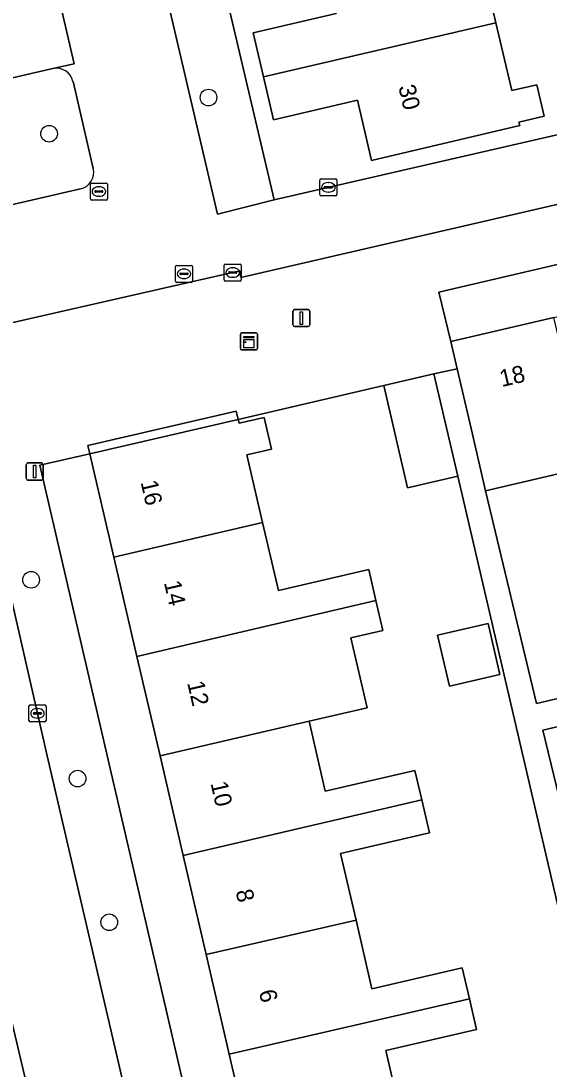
# Model space of a CAD drawing. Extents: x 158031 to 159244, y 380104 to 381214.
# Drawn here: x 158624 to 158655, y 380870.3 to 380931.8 of the extents above; entities that cross this region are included whole.
import ezdxf

# ---------------------------------------------------------------- set-up
doc = ezdxf.new("R2010")
doc.units = 0
for name, color, linetype in [('IMGEO_Boom', 7, 'Continuous'), ('IMGEO_Erf', 7, 'Continuous'), ('IMGEO_Groenvoorziening', 7, 'Continuous'), ('IMGEO_Kast', 7, 'Continuous'), ('IMGEO_Kolk', 7, 'Continuous'), ('IMGEO_Lichtmast', 7, 'Continuous'), ('IMGEO_Pand', 7, 'Continuous'), ('IMGEO_Pand_nummerreeks', 7, 'Continuous'), ('IMGEO_Parkeervlak_open', 7, 'Continuous'), ('IMGEO_Rijbaan_lokaal_open', 7, 'Continuous'), ('IMGEO_Rioolput', 7, 'Continuous'), ('IMGEO_Voetpad_open', 7, 'Continuous')]:
    doc.layers.add(name, color=color, linetype=linetype)

msp = doc.modelspace()

# ---------------------------------------------------------------- linework, layer by layer
at = {"layer": 'IMGEO_Boom'}
for centre in [(158634.997, 380927.339), (158625.626, 380925.215), (158624.568, 380899.011), (158627.304, 380887.332), (158629.163, 380878.894)]:
    msp.add_circle(centre, 0.489, dxfattribs=at)
at = {"layer": 'IMGEO_Erf'}
for points in [[(158629.733, 380960.108), (158638.865, 380921.332), (158667.001, 380927.792), (158666.889, 380928.661), (158661.334, 380927.354), (158660.663, 380930.206), (158659.991, 380933.058)], [(158650.923, 380935.875), (158651.897, 380931.736), (158652.835, 380927.75), (158654.298, 380928.094), (158654.732, 380926.248), (158653.248, 380925.898), (158653.294, 380925.7), (158644.58, 380923.649), (158643.748, 380927.184), (158638.816, 380926.023), (158638.221, 380928.552), (158637.613, 380931.132), (158642.497, 380932.281)], [(158657.825, 380870.038), (158649.649, 380905.104), (158646.704, 380904.416), (158645.302, 380910.418), (158636.738, 380908.429), (158636.79, 380908.204), (158638.26, 380908.545), (158638.691, 380906.689), (158637.253, 380906.355), (158638.18, 380902.368), (158639.108, 380898.374), (158644.415, 380899.607), (158644.836, 380897.796), (158645.244, 380896.039), (158643.361, 380895.602), (158644.315, 380891.497), (158640.906, 380890.705), (158641.862, 380886.592), (158647.128, 380887.815), (158647.53, 380886.087), (158647.981, 380884.145), (158642.757, 380882.931), (158643.669, 380879.009), (158644.605, 380874.98), (158649.908, 380876.212), (158650.33, 380874.397), (158650.748, 380872.596), (158645.418, 380871.357), (158646.357, 380867.318)], [(158637.573, 380865.32), (158636.217, 380871.156), (158634.861, 380876.993), (158633.507, 380882.82), (158632.148, 380888.666), (158630.792, 380894.502), (158629.433, 380900.35), (158628.025, 380906.409), (158625.072, 380905.737), (158637.002, 380854.399)]]:
    msp.add_lwpolyline(points, dxfattribs=at)
for points in [[(158648.527, 380915.901), (158649.241, 380913.001), (158655.3, 380914.414), (158661.145, 380915.777), (158667, 380917.143), (158672.845, 380918.506), (158678.701, 380919.872), (158684.772, 380921.288), (158684.109, 380924.199)], [(158678.956, 380910.771), (158674.882, 380909.821), (158670.853, 380908.882), (158672.095, 380903.555), (158670.312, 380903.139), (158668.431, 380902.7), (158667.19, 380908.022), (158663.205, 380907.093), (158659.196, 380906.158), (158660.444, 380900.806), (158658.634, 380900.384), (158656.788, 380899.953), (158655.558, 380905.23), (158651.286, 380904.234), (158654.284, 380891.736), (158689.742, 380900.062), (158686.8, 380912.592), (158682.546, 380911.6), (158683.775, 380906.332), (158684.208, 380904.477), (158682.403, 380904.056), (158681.969, 380905.911), (158680.186, 380905.495)], [(158683.768, 380890.348), (158685.513, 380890.755), (158687.328, 380891.178), (158688.582, 380885.799), (158692.857, 380886.796), (158690.107, 380898.509), (158654.656, 380890.185), (158656.751, 380881.537), (158660.971, 380882.52), (158660.432, 380884.833), (158662.201, 380885.245), (158664.01, 380885.667), (158665.264, 380880.287), (158669.316, 380881.231), (158673.308, 380882.161), (158672.036, 380887.621), (158673.874, 380888.05), (158675.698, 380888.475), (158676.965, 380883.041), (158680.982, 380883.977), (158685.033, 380884.921)], [(158648.454, 380895.76), (158651.429, 380896.453), (158652.129, 380893.451), (158649.154, 380892.757)]]:
    msp.add_lwpolyline(points, close=True, dxfattribs=at)
at = {"layer": 'IMGEO_Groenvoorziening'}
msp.add_lwpolyline([(158636.738, 380908.429), (158636.625, 380908.918), (158627.909, 380906.908), (158628.025, 380906.409)], close=True, dxfattribs=at)
at = {"layer": 'IMGEO_Kast'}
for p, q in [((158636.871, 380912.59), (158636.871, 380913.431)), ((158636.871, 380913.431), (158636.871, 380912.59)), ((158636.946, 380913.515), (158637.787, 380913.515)), ((158637.787, 380913.515), (158636.946, 380913.515)), ((158637.871, 380913.44), (158637.871, 380912.599)), ((158637.871, 380912.599), (158637.871, 380913.44)), ((158637.796, 380912.515), (158636.955, 380912.515)), ((158636.955, 380912.515), (158637.796, 380912.515))]:
    msp.add_line(p, q, dxfattribs=at)
for points in [[(158637.066, 380913.305), (158637.666, 380913.305), (158637.666, 380913.22), (158637.066, 380913.22), (158637.066, 380913.305)], [(158637.066, 380913.13), (158637.666, 380913.13), (158637.666, 380912.641), (158637.066, 380912.641), (158637.066, 380913.13)]]:
    msp.add_lwpolyline(points, dxfattribs=at)
msp.add_circle((158637.15, 380912.979), 0.0377, dxfattribs=at)
for centre, start, end in [((158636.949, 380913.437), 92.4484, 184.28452), ((158636.949, 380913.437), 92.4484, 184.28452), ((158637.793, 380913.437), 2.4484, 94.28452), ((158637.793, 380913.437), 2.4484, 94.28452), ((158636.949, 380912.593), 182.4484, 274.28452), ((158636.949, 380912.593), 182.4484, 274.28452), ((158637.793, 380912.593), 272.4484, 4.28452), ((158637.793, 380912.593), 272.4484, 4.28452)]:
    msp.add_arc(centre, 0.0779, start, end, dxfattribs=at)
at = {"layer": 'IMGEO_Kolk'}
for p, q in [((158641.62, 380922.561), (158642.472, 380922.561)), ((158628.051, 380921.391), (158628.051, 380922.243)), ((158628.126, 380922.317), (158628.978, 380922.317)), ((158628.539, 380922.097), (158628.564, 380922.097)), ((158629.052, 380922.243), (158629.052, 380921.391)), ((158641.545, 380921.635), (158641.545, 380922.487)), ((158641.804, 380922.055), (158641.804, 380922.067)), ((158642.242, 380922.018), (158641.844, 380922.018)), ((158641.847, 380922.104), (158642.245, 380922.104)), ((158642.033, 380922.341), (158642.058, 380922.341)), ((158642.288, 380922.067), (158642.288, 380922.055)), ((158642.546, 380922.487), (158642.546, 380921.635)), ((158628.978, 380921.317), (158628.126, 380921.317)), ((158628.31, 380921.811), (158628.31, 380921.823)), ((158628.748, 380921.774), (158628.35, 380921.774)), ((158628.353, 380921.86), (158628.751, 380921.86)), ((158628.562, 380921.537), (158628.537, 380921.537)), ((158628.794, 380921.823), (158628.794, 380921.811)), ((158642.472, 380921.561), (158641.62, 380921.561)), ((158642.056, 380921.781), (158642.031, 380921.781)), ((158635.923, 380916.632), (158635.923, 380917.484)), ((158635.998, 380917.558), (158636.85, 380917.558)), ((158636.182, 380917.052), (158636.182, 380917.064)), ((158636.62, 380917.015), (158636.222, 380917.015)), ((158636.225, 380917.101), (158636.623, 380917.101)), ((158636.411, 380917.338), (158636.436, 380917.338)), ((158636.666, 380917.064), (158636.666, 380917.052)), ((158636.924, 380917.484), (158636.924, 380916.632)), ((158636.85, 380916.558), (158635.998, 380916.558)), ((158636.434, 380916.778), (158636.409, 380916.778)), ((158624.443, 380890.738), (158624.443, 380891.59)), ((158624.518, 380891.664), (158625.37, 380891.664)), ((158624.702, 380891.158), (158624.702, 380891.17)), ((158625.14, 380891.121), (158624.742, 380891.121)), ((158624.745, 380891.207), (158625.143, 380891.207)), ((158624.931, 380891.444), (158624.956, 380891.444)), ((158625.186, 380891.17), (158625.186, 380891.158)), ((158625.444, 380891.59), (158625.444, 380890.738)), ((158625.37, 380890.664), (158624.518, 380890.664)), ((158624.954, 380890.884), (158624.929, 380890.884))]:
    msp.add_line(p, q, dxfattribs=at)
for points in [[(158641.62, 380922.561), (158642.472, 380922.561)], [(158628.051, 380921.391), (158628.051, 380922.243)], [(158628.126, 380922.317), (158628.978, 380922.317)], [(158629.052, 380922.243), (158629.052, 380921.391)], [(158641.545, 380921.635), (158641.545, 380922.487)], [(158642.546, 380922.487), (158642.546, 380921.635)], [(158628.978, 380921.317), (158628.126, 380921.317)], [(158642.472, 380921.561), (158641.62, 380921.561)], [(158635.923, 380916.632), (158635.923, 380917.484)], [(158635.998, 380917.558), (158636.85, 380917.558)], [(158636.924, 380917.484), (158636.924, 380916.632)], [(158636.85, 380916.558), (158635.998, 380916.558)], [(158624.443, 380890.738), (158624.443, 380891.59)], [(158624.518, 380891.664), (158625.37, 380891.664)], [(158625.444, 380891.59), (158625.444, 380890.738)], [(158625.37, 380890.664), (158624.518, 380890.664)]]:
    msp.add_lwpolyline(points, dxfattribs=at)
for centre, radius, start, end in [((158641.622, 380922.485), 0.0765, 91.55205, 178.44795), ((158641.622, 380922.485), 0.0765, 91.55205, 178.44795), ((158642.47, 380922.485), 0.0765, 1.55205, 88.44795), ((158642.47, 380922.485), 0.0765, 1.55205, 88.44795), ((158628.128, 380922.241), 0.0765, 91.55205, 178.44795), ((158628.128, 380922.241), 0.0765, 91.55205, 178.44795), ((158628.976, 380922.241), 0.0765, 1.55205, 88.44795), ((158628.976, 380922.241), 0.0765, 1.55205, 88.44795), ((158641.844, 380922.064), 0.0403, 85.87752, 175.75265), ((158641.841, 380922.054), 0.0366, 178.93798, 274.71019), ((158642.245, 380922.061), 0.043, 264.86636, 352.45326), ((158642.249, 380922.066), 0.0386, 1.73085, 96.63898), ((158628.128, 380921.393), 0.0765, 181.55205, 268.44795), ((158628.128, 380921.393), 0.0765, 181.55205, 268.44795), ((158628.35, 380921.82), 0.0403, 85.87752, 175.75265), ((158628.347, 380921.81), 0.0366, 178.93798, 274.71019), ((158628.751, 380921.817), 0.043, 264.86636, 352.45326), ((158628.755, 380921.822), 0.0386, 1.73085, 96.63898), ((158628.976, 380921.393), 0.0765, 271.55205, 358.44795), ((158628.976, 380921.393), 0.0765, 271.55205, 358.44795), ((158641.622, 380921.637), 0.0765, 181.55205, 268.44795), ((158641.622, 380921.637), 0.0765, 181.55205, 268.44795), ((158642.47, 380921.637), 0.0765, 271.55205, 358.44795), ((158642.47, 380921.637), 0.0765, 271.55205, 358.44795), ((158636, 380917.482), 0.0765, 91.55205, 178.44795), ((158636, 380917.482), 0.0765, 91.55205, 178.44795), ((158636.222, 380917.061), 0.0403, 85.87752, 175.75265), ((158636.219, 380917.051), 0.0366, 178.93798, 274.71019), ((158636.623, 380917.058), 0.043, 264.86636, 352.45326), ((158636.627, 380917.063), 0.0386, 1.73085, 96.63898), ((158636.848, 380917.482), 0.0765, 1.55205, 88.44795), ((158636.848, 380917.482), 0.0765, 1.55205, 88.44795), ((158636, 380916.634), 0.0765, 181.55205, 268.44795), ((158636, 380916.634), 0.0765, 181.55205, 268.44795), ((158636.848, 380916.634), 0.0765, 271.55205, 358.44795), ((158636.848, 380916.634), 0.0765, 271.55205, 358.44795), ((158624.52, 380891.588), 0.0765, 91.55205, 178.44795), ((158624.52, 380891.588), 0.0765, 91.55205, 178.44795), ((158624.742, 380891.167), 0.0403, 85.87752, 175.75265), ((158624.739, 380891.157), 0.0366, 178.93798, 274.71019), ((158625.143, 380891.164), 0.043, 264.86636, 352.45326), ((158625.147, 380891.169), 0.0386, 1.73085, 96.63898), ((158625.368, 380891.588), 0.0765, 1.55205, 88.44795), ((158625.368, 380891.588), 0.0765, 1.55205, 88.44795), ((158624.52, 380890.74), 0.0765, 181.55205, 268.44795), ((158624.52, 380890.74), 0.0765, 181.55205, 268.44795), ((158625.368, 380890.74), 0.0765, 271.55205, 358.44795), ((158625.368, 380890.74), 0.0765, 271.55205, 358.44795)]:
    msp.add_arc(centre, radius, start, end, dxfattribs=at)
for centre, major_axis, ratio, start_param, end_param in [((158628.538, 380921.817), (-0.387, 0.002), 0.722429, 4.712389, 7.853982), ((158628.563, 380921.817), (-0.39, 0.002), 0.717154, 1.570796, 4.712389), ((158642.032, 380922.061), (-0.387, 0.002), 0.722429, 4.712389, 7.853982), ((158642.057, 380922.061), (-0.39, 0.002), 0.717154, 1.570796, 4.712389), ((158636.41, 380917.058), (-0.387, 0.002), 0.722429, 4.712389, 7.853982), ((158636.435, 380917.058), (-0.39, 0.002), 0.717154, 1.570796, 4.712389), ((158624.93, 380891.164), (-0.387, 0.002), 0.722429, 4.712389, 7.853982), ((158624.955, 380891.164), (-0.39, 0.002), 0.717154, 1.570796, 4.712389)]:
    msp.add_ellipse(centre, major_axis=major_axis, ratio=ratio, start_param=start_param, end_param=end_param, dxfattribs=at)
at = {"layer": 'IMGEO_Lichtmast'}
for p, q in [((158639.959, 380913.981), (158639.959, 380914.781)), ((158639.959, 380914.781), (158639.959, 380913.981)), ((158640.059, 380914.881), (158640.849, 380914.881)), ((158640.849, 380914.881), (158640.059, 380914.881)), ((158640.949, 380914.781), (158640.949, 380913.981)), ((158640.949, 380913.981), (158640.949, 380914.781)), ((158640.849, 380913.881), (158640.059, 380913.881)), ((158640.059, 380913.881), (158640.849, 380913.881)), ((158624.284, 380904.972), (158624.284, 380905.772)), ((158624.284, 380905.772), (158624.284, 380904.972)), ((158624.384, 380905.872), (158625.174, 380905.872)), ((158625.174, 380905.872), (158624.384, 380905.872)), ((158625.274, 380905.772), (158625.274, 380904.972)), ((158625.274, 380904.972), (158625.274, 380905.772)), ((158625.174, 380904.872), (158624.384, 380904.872)), ((158624.384, 380904.872), (158625.174, 380904.872))]:
    msp.add_line(p, q, dxfattribs=at)
for points in [[(158640.379, 380914.756), (158640.529, 380914.756), (158640.529, 380914.006), (158640.379, 380914.006), (158640.379, 380914.756)], [(158624.704, 380905.747), (158624.854, 380905.747), (158624.854, 380904.997), (158624.704, 380904.997), (158624.704, 380905.747)]]:
    msp.add_lwpolyline(points, dxfattribs=at)
for centre, start, end in [((158640.059, 380914.781), 90, 180), ((158640.059, 380914.781), 90, 180), ((158640.849, 380914.781), 0, 90), ((158640.849, 380914.781), 360, 90), ((158640.059, 380913.981), 180, 270), ((158640.059, 380913.981), 180, 270), ((158640.849, 380913.981), 270, 0), ((158640.849, 380913.981), 270, 0), ((158624.384, 380905.772), 90, 180), ((158624.384, 380905.772), 90, 180), ((158625.174, 380905.772), 0, 90), ((158625.174, 380905.772), 360, 90), ((158624.384, 380904.972), 180, 270), ((158624.384, 380904.972), 180, 270), ((158625.174, 380904.972), 270, 0), ((158625.174, 380904.972), 270, 0)]:
    msp.add_arc(centre, 0.1, start, end, dxfattribs=at)
at = {"layer": 'IMGEO_Pand'}
for points in [[(158651.844, 380937.88), (158641.734, 380935.522), (158642.497, 380932.281), (158637.613, 380931.132), (158638.221, 380928.552), (158651.897, 380931.736), (158650.923, 380935.875), (158652.243, 380936.186)], [(158638.221, 380928.552), (158638.816, 380926.023), (158643.748, 380927.184), (158644.58, 380923.649), (158653.294, 380925.7), (158653.248, 380925.898), (158654.732, 380926.248), (158654.298, 380928.094), (158652.835, 380927.75), (158651.897, 380931.736)], [(158658.634, 380900.384), (158655.3, 380914.414), (158649.241, 380913.001), (158649.613, 380911.408), (158650.372, 380908.152), (158651.286, 380904.234), (158655.558, 380905.23), (158656.788, 380899.953)], [(158645.302, 380910.418), (158646.704, 380904.416), (158649.649, 380905.104), (158648.247, 380911.106)], [(158638.18, 380902.368), (158637.253, 380906.355), (158638.691, 380906.689), (158638.26, 380908.545), (158636.79, 380908.204), (158636.738, 380908.429), (158628.025, 380906.409), (158629.433, 380900.35)], [(158629.433, 380900.35), (158630.792, 380894.502), (158644.836, 380897.796), (158644.415, 380899.607), (158639.108, 380898.374), (158638.18, 380902.368)], [(158630.792, 380894.502), (158632.148, 380888.666), (158640.906, 380890.705), (158644.315, 380891.497), (158643.361, 380895.602), (158645.244, 380896.039), (158644.836, 380897.796)], [(158648.454, 380895.76), (158649.154, 380892.757), (158652.129, 380893.451), (158651.429, 380896.453)], [(158647.53, 380886.087), (158647.128, 380887.815), (158641.862, 380886.592), (158640.906, 380890.705), (158632.148, 380888.666), (158633.507, 380882.82)], [(158647.53, 380886.087), (158633.507, 380882.82), (158634.861, 380876.993), (158643.669, 380879.009), (158642.757, 380882.931), (158647.981, 380884.145)], [(158650.33, 380874.397), (158649.908, 380876.212), (158644.605, 380874.98), (158643.669, 380879.009), (158634.861, 380876.993), (158636.217, 380871.156)], [(158645.418, 380871.357), (158650.748, 380872.596), (158650.33, 380874.397), (158636.217, 380871.156), (158637.573, 380865.32), (158644.917, 380866.99), (158646.357, 380867.318)]]:
    msp.add_lwpolyline(points, close=True, dxfattribs=at)
at = {"layer": 'IMGEO_Parkeervlak_open'}
for points in [[(158617.939, 380927.225), (158625.848, 380929.038), (158627.097, 380929.324), (158621.907, 380951.571), (158611.56, 380949.112), (158616.664, 380926.933)], [(158619.862, 380888.097), (158617.324, 380887.48), (158618.212, 380883.713), (158619.439, 380878.508), (158619.591, 380877.865), (158620.785, 380872.799), (158624.66, 380856.358), (158625.609, 380852.33), (158628.171, 380852.931)]]:
    msp.add_lwpolyline(points, close=True, dxfattribs=at)
at = {"layer": 'IMGEO_Rijbaan_lokaal_open'}
for points in [[(158665.546, 380934.366), (158666.218, 380931.513), (158666.889, 380928.661), (158667.001, 380927.792), (158638.865, 380921.332), (158635.531, 380920.48), (158626.595, 380958.735)], [(158617.939, 380927.225), (158616.664, 380926.933), (158611.56, 380949.112), (158621.907, 380951.571), (158627.097, 380929.324), (158625.848, 380929.038)], [(158609.162, 380933.95), (158613.692, 380914.518), (158614.029, 380913.072), (158619.145, 380891.13), (158619.862, 380888.097), (158628.171, 380852.931), (158628.202, 380852.801), (158629.142, 380848.822), (158634.489, 380850.082), (158633.666, 380853.62), (158633.627, 380853.786), (158625.512, 380888.677), (158620.128, 380912.212), (158619.873, 380913.305), (158636.843, 380917.154), (158636.891, 380916.763), (158675.929, 380925.769), (158674.266, 380932.695)], [(158627.031, 380928.287), (158628.224, 380923.174)], [(158627.477, 380921.973), (158619.578, 380920.163)]]:
    msp.add_lwpolyline(points, dxfattribs=at)
for centre, radius, start, end in [((158626.054, 380928.055), 1.004, 13.35208, 101.83097), ((158627.249, 380922.948), 1.001, 283.16203, 13.07626)]:
    msp.add_arc(centre, radius, start, end, dxfattribs=at)
at = {"layer": 'IMGEO_Rioolput'}
for p, q in [((158633.057, 380916.556), (158633.057, 380917.408)), ((158633.132, 380917.482), (158633.984, 380917.482)), ((158633.316, 380916.976), (158633.316, 380916.988)), ((158633.359, 380917.025), (158633.757, 380917.025)), ((158633.545, 380917.262), (158633.57, 380917.262)), ((158633.8, 380916.988), (158633.8, 380916.976)), ((158634.058, 380917.408), (158634.058, 380916.556)), ((158633.984, 380916.482), (158633.132, 380916.482)), ((158633.754, 380916.939), (158633.356, 380916.939)), ((158633.568, 380916.702), (158633.543, 380916.702))]:
    msp.add_line(p, q, dxfattribs=at)
for points in [[(158633.057, 380916.556), (158633.057, 380917.408)], [(158633.132, 380917.482), (158633.984, 380917.482)], [(158634.058, 380917.408), (158634.058, 380916.556)], [(158633.984, 380916.482), (158633.132, 380916.482)]]:
    msp.add_lwpolyline(points, dxfattribs=at)
for centre, radius, start, end in [((158633.134, 380917.406), 0.0765, 91.55205, 178.44795), ((158633.134, 380917.406), 0.0765, 91.55205, 178.44795), ((158633.356, 380916.985), 0.0403, 85.87752, 175.75265), ((158633.353, 380916.975), 0.0366, 178.93798, 274.71019), ((158633.757, 380916.982), 0.043, 264.86636, 352.45326), ((158633.761, 380916.987), 0.0386, 1.73085, 96.63898), ((158633.982, 380917.406), 0.0765, 1.55205, 88.44795), ((158633.982, 380917.406), 0.0765, 1.55205, 88.44795), ((158633.134, 380916.558), 0.0765, 181.55205, 268.44795), ((158633.134, 380916.558), 0.0765, 181.55205, 268.44795), ((158633.982, 380916.558), 0.0765, 271.55205, 358.44795), ((158633.982, 380916.558), 0.0765, 271.55205, 358.44795)]:
    msp.add_arc(centre, radius, start, end, dxfattribs=at)
for centre, major_axis, ratio, start_param, end_param in [((158633.544, 380916.982), (-0.387, 0.002), 0.722429, 4.712389, 7.853982), ((158633.569, 380916.982), (-0.39, 0.002), 0.717154, 1.570796, 4.712389)]:
    msp.add_ellipse(centre, major_axis=major_axis, ratio=ratio, start_param=start_param, end_param=end_param, dxfattribs=at)
at = {"layer": 'IMGEO_Voetpad_open'}
for points in [[(158626.595, 380958.735), (158635.531, 380920.48), (158638.865, 380921.332), (158629.733, 380960.108)], [(158625.848, 380929.038), (158617.939, 380927.225)], [(158628.224, 380923.174), (158627.031, 380928.287)], [(158675.929, 380925.769), (158636.891, 380916.763), (158636.843, 380917.154), (158619.873, 380913.305)], [(158637.002, 380854.399), (158625.072, 380905.737), (158628.025, 380906.409), (158627.909, 380906.908), (158636.625, 380908.918), (158636.738, 380908.429), (158645.302, 380910.418), (158648.247, 380911.106), (158649.613, 380911.408), (158649.241, 380913.001), (158648.527, 380915.901), (158684.109, 380924.199)], [(158619.578, 380920.163), (158627.477, 380921.973)], [(158620.128, 380912.212), (158625.512, 380888.677), (158633.627, 380853.786)]]:
    msp.add_lwpolyline(points, dxfattribs=at)
msp.add_lwpolyline([(158690.107, 380898.509), (158689.742, 380900.062), (158654.284, 380891.736), (158651.286, 380904.234), (158650.372, 380908.152), (158649.613, 380911.408), (158648.247, 380911.106), (158649.649, 380905.104), (158657.825, 380870.038), (158659.148, 380864.358), (158660.671, 380864.713), (158659.51, 380869.694), (158658.375, 380874.564), (158657.457, 380878.505), (158656.751, 380881.537), (158654.656, 380890.185)], close=True, dxfattribs=at)
for centre, radius, start, end in [((158626.054, 380928.055), 1.004, 13.35208, 101.83097), ((158627.249, 380922.948), 1.001, 283.16203, 13.07626)]:
    msp.add_arc(centre, radius, start, end, dxfattribs=at)

# ---------------------------------------------------------------- texts
at = {"layer": 'IMGEO_Pand_nummerreeks'}
for s, rotation, p in [('30', 283.26274, (158646.15, 380927.976)), ('18', 13.12857, (158652.234, 380910.33)), ('16', 283.08216, (158630.999, 380904.749)), ('14', 283.08216, (158632.369, 380898.854)), ('12', 283.08216, (158633.737, 380892.961)), ('10', 283.08216, (158635.109, 380887.061)), ('8', 283.08216, (158636.583, 380880.716)), ('6', 283.08216, (158637.952, 380874.825))]:
    msp.add_text(s, height=1, rotation=rotation, dxfattribs=at).set_placement(p)

doc.saveas('drawing.dxf')
